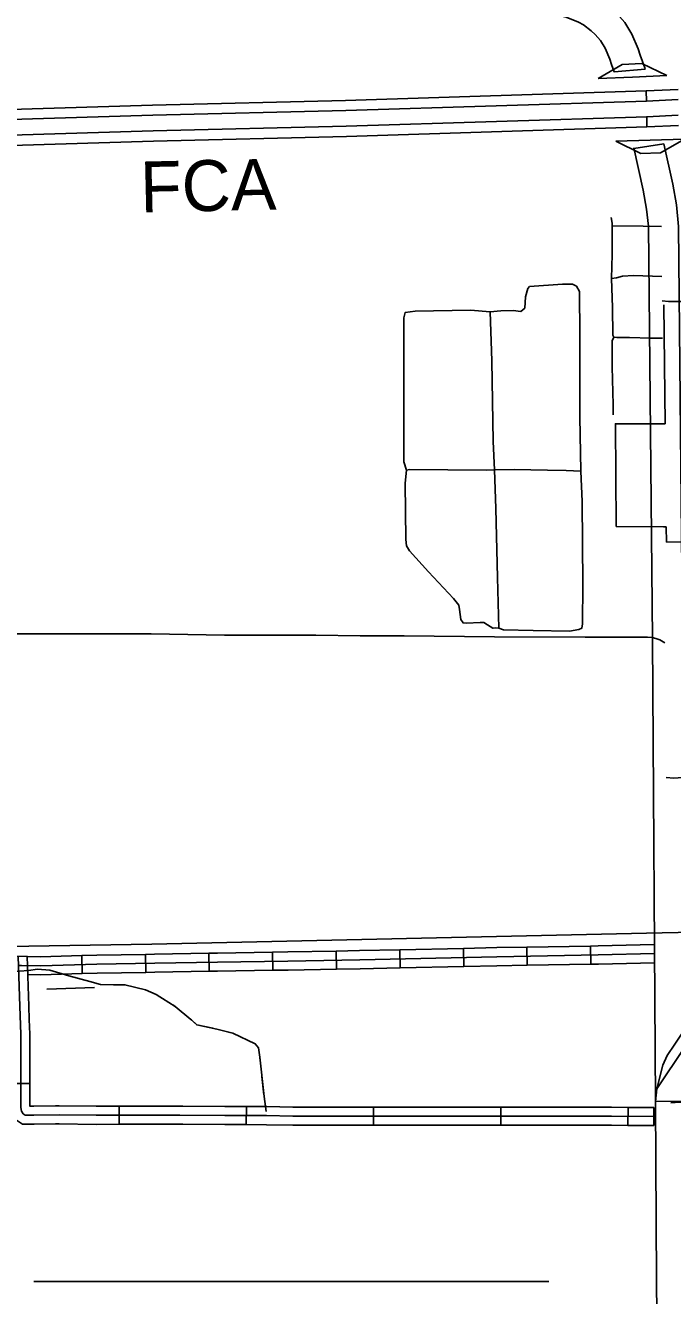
# Model space of a CAD drawing. Extents: x 1127717 to 1741049, y 2026793 to 2244711.
# Drawn here: x 1332746 to 1338119, y 2080824 to 2091369 of the extents above; entities that cross this region are included whole.
import ezdxf

# ---------------------------------------------------------------- set-up
doc = ezdxf.new("R2010")
doc.units = 0
for name, color, linetype in [('10', 7, 'Continuous'), ('15', 7, 'Continuous'), ('19', 7, 'Continuous'), ('26', 7, 'Continuous'), ('31', 7, 'Continuous'), ('32', 7, 'Continuous'), ('33', 7, 'Continuous'), ('34', 7, 'Continuous'), ('35', 7, 'Continuous'), ('40', 7, 'Continuous'), ('42', 7, 'Continuous'), ('43', 7, 'Continuous'), ('5', 7, 'Continuous'), ('6', 7, 'Continuous')]:
    doc.layers.add(name, color=color, linetype=linetype)

msp = doc.modelspace()

# ---------------------------------------------------------------- linework, layer by layer
at = {"layer": '10'}
for points in [[(1337005, 2091735), (1337120, 2091721), (1337183, 2091709), (1337313, 2091677), (1337444, 2091624), (1337516, 2091584), (1337607, 2091513), (1337656, 2091467), (1337721, 2091394), (1337781, 2091298), (1337834, 2091175), (1337850, 2091123), (1337887, 2091018), (1337890, 2091005)], [(1337890, 2091005), (1337633, 2090985), (1337612, 2091046), (1337599, 2091089), (1337560, 2091181), (1337520, 2091243), (1337476, 2091293), (1337444, 2091323), (1337378, 2091375), (1337337, 2091397), (1337235, 2091439), (1337129, 2091465), (1337072, 2091476), (1337004, 2091485)], [(1337798, 2090347), (1338045, 2090386), (1338120, 2090050), (1338151, 2089879), (1338168, 2089700)], [(1337918, 2089703), (1337903, 2089845), (1337875, 2090001), (1337797, 2090352)], [(1337976, 2082436), (1337952, 2086278), (1337918, 2089703)], [(1338168, 2089700), (1338202, 2086280), (1338223, 2082893), (1337987, 2082541)], [(1338226, 2082437), (1337976, 2082436)]]:
    msp.add_lwpolyline(points, dxfattribs=at)
at = {"layer": '15'}
for points in [[(1337976, 2082436), (1337987, 2082541), (1338037, 2082736), (1338074, 2082817), (1338138, 2082912), (1338210, 2083019), (1338285, 2083110), (1338382, 2083197), (1338493, 2083268), (1338560, 2083300), (1338723, 2083361), (1338850, 2083388), (1338959, 2083401)], [(1338029, 2076392), (1337985, 2080950), (1337976, 2082436)]]:
    msp.add_lwpolyline(points, dxfattribs=at)
at = {"layer": '19'}
for p, q in [((1337899, 2090826), (1337901, 2090741)), ((1337904, 2090611), (1337906, 2090526))]:
    msp.add_line(p, q, dxfattribs=at)
for points in [[(1327367, 2090507), (1327631, 2090520), (1333802, 2090707), (1335404, 2090747), (1337899, 2090826)], [(1338164, 2090838), (1337899, 2090826), (1337901, 2090741), (1338164, 2090753)], [(1337901, 2090741), (1335406, 2090662), (1333804, 2090623), (1327635, 2090435), (1327370, 2090423)], [(1327371, 2090293), (1327640, 2090305), (1333808, 2090493), (1335410, 2090532), (1337904, 2090611)], [(1338167, 2090538), (1337906, 2090526), (1337904, 2090611), (1338165, 2090623)], [(1337906, 2090526), (1335412, 2090447), (1333810, 2090408), (1327643, 2090220), (1327372, 2090207)]]:
    msp.add_lwpolyline(points, dxfattribs=at)
at = {"layer": '31'}
for p, q in [((1332761, 2083643), (1332611, 2083639)), ((1332761, 2083643), (1332761, 2083643)), ((1332633, 2082585), (1332783, 2082585)), ((1333525, 2082248), (1333524, 2082398)), ((1334581, 2082394), (1334580, 2082244)), ((1335637, 2082239), (1335637, 2082389)), ((1336692, 2082389), (1336693, 2082239)), ((1337749, 2082387), (1337748, 2082237)), ((1337962, 2082235), (1337963, 2082385))]:
    msp.add_line(p, q, dxfattribs=at)
for points in [[(1332686, 2083641), (1332699, 2083224), (1332708, 2082994), (1332708, 2082632), (1332708, 2082386), (1332715, 2082356), (1332728, 2082334), (1332744, 2082323), (1332817, 2082323), (1333027, 2082325), (1333333, 2082321), (1333647, 2082323), (1334029, 2082323), (1334402, 2082320), (1334749, 2082318), (1334966, 2082314), (1335199, 2082314), (1335619, 2082314), (1336047, 2082314), (1336384, 2082313), (1336789, 2082314), (1337225, 2082313), (1337612, 2082313), (1337962, 2082310)], [(1332778, 2083116), (1332774, 2083226), (1332761, 2083643)], [(1332783, 2082585), (1332783, 2082632), (1332783, 2082995), (1332778, 2083116)], [(1332633, 2082585), (1332633, 2082377), (1332645, 2082327), (1332672, 2082281), (1332721, 2082248), (1332818, 2082248), (1332997, 2082250)], [(1332783, 2082585), (1332783, 2082398), (1332817, 2082398), (1332996, 2082400)], [(1332996, 2082400), (1333027, 2082400), (1333333, 2082396), (1333524, 2082398)], [(1333524, 2082398), (1333647, 2082398), (1334029, 2082398), (1334053, 2082398)], [(1334053, 2082398), (1334402, 2082395), (1334581, 2082394)], [(1334581, 2082394), (1334750, 2082393), (1334967, 2082389), (1335109, 2082389)], [(1335109, 2082389), (1335199, 2082389), (1335619, 2082389), (1335637, 2082389)], [(1335637, 2082389), (1336047, 2082389), (1336165, 2082389)], [(1336165, 2082389), (1336384, 2082388), (1336692, 2082389)], [(1336692, 2082389), (1336789, 2082389), (1337221, 2082388)], [(1337221, 2082388), (1337225, 2082388), (1337612, 2082388), (1337749, 2082387)], [(1337963, 2082385), (1337749, 2082387)], [(1332997, 2082250), (1333027, 2082250), (1333333, 2082246), (1333525, 2082248)], [(1334052, 2082248), (1334028, 2082248), (1333647, 2082248), (1333525, 2082248)], [(1334580, 2082244), (1334401, 2082245), (1334052, 2082248)], [(1334580, 2082244), (1334748, 2082243), (1334965, 2082239), (1335109, 2082239)], [(1335109, 2082239), (1335199, 2082239), (1335619, 2082239), (1335637, 2082239)], [(1336164, 2082239), (1336047, 2082239), (1335637, 2082239)], [(1336693, 2082239), (1336384, 2082238), (1336164, 2082239)], [(1336693, 2082239), (1336789, 2082239), (1337220, 2082238)], [(1337220, 2082238), (1337225, 2082238), (1337612, 2082238), (1337748, 2082237)], [(1337748, 2082237), (1337962, 2082235)]]:
    msp.add_lwpolyline(points, dxfattribs=at)
at = {"layer": '32'}
for p, q in [((1333218, 2083498), (1333214, 2083647)), ((1333745, 2083507), (1333743, 2083657)), ((1334273, 2083517), (1334270, 2083667)), ((1334801, 2083525), (1334798, 2083675)), ((1335329, 2083534), (1335326, 2083684)), ((1335857, 2083545), (1335854, 2083695)), ((1336385, 2083557), (1336382, 2083707)), ((1336912, 2083567), (1336910, 2083717)), ((1337440, 2083576), (1337438, 2083726))]:
    msp.add_line(p, q, dxfattribs=at)
for points in [[(1337438, 2083726), (1337500, 2083727), (1337965, 2083738)], [(1337965, 2083738), (1337966, 2083738)], [(1332688, 2083564), (1332713, 2083565), (1332874, 2083562), (1333340, 2083576), (1333820, 2083584), (1334341, 2083593), (1334926, 2083602), (1335522, 2083613), (1336660, 2083638), (1337502, 2083652), (1337968, 2083663)], [(1332761, 2083639), (1332873, 2083637), (1333214, 2083647)], [(1333214, 2083647), (1333338, 2083651), (1333743, 2083657)], [(1333743, 2083657), (1333819, 2083659), (1334270, 2083667)], [(1334270, 2083667), (1334340, 2083668), (1334798, 2083675)], [(1334798, 2083675), (1334925, 2083677), (1335326, 2083684)], [(1335326, 2083684), (1335521, 2083688), (1335854, 2083695)], [(1335854, 2083695), (1336382, 2083707)], [(1336382, 2083707), (1336659, 2083713), (1336910, 2083717)], [(1336910, 2083717), (1337438, 2083726)], [(1334273, 2083517), (1334342, 2083518), (1334801, 2083525)], [(1334801, 2083525), (1334927, 2083527), (1335329, 2083534)], [(1335329, 2083534), (1335524, 2083538), (1335857, 2083545)], [(1335857, 2083545), (1336385, 2083557)], [(1336385, 2083557), (1336661, 2083563), (1336912, 2083567)], [(1336912, 2083567), (1337440, 2083576)], [(1337440, 2083576), (1337503, 2083577), (1337969, 2083588)], [(1337969, 2083588), (1337970, 2083588)], [(1332766, 2083489), (1332874, 2083487), (1333218, 2083498)], [(1333218, 2083498), (1333342, 2083501), (1333745, 2083507)], [(1333745, 2083507), (1333821, 2083509), (1334273, 2083517)]]:
    msp.add_lwpolyline(points, dxfattribs=at)
at = {"layer": '33'}
for points in [[(1338033, 2089084), (1338086, 2089077), (1338393, 2089077), (1338780, 2089082), (1339554, 2089092), (1340192, 2089102), (1340855, 2089112), (1341025, 2089114)], [(1332663, 2086319), (1332951, 2086317), (1333791, 2086318), (1334399, 2086307), (1335158, 2086306), (1335526, 2086302), (1335891, 2086302), (1336639, 2086292), (1337394, 2086290), (1337661, 2086291), (1337910, 2086290), (1337952, 2086287), (1337995, 2086275), (1338014, 2086267), (1338053, 2086243)], [(1339864, 2085058), (1339864, 2085092), (1339851, 2085125), (1339825, 2085141), (1339800, 2085147), (1339661, 2085144), (1339443, 2085137), (1339105, 2085134), (1338857, 2085141), (1338754, 2085137), (1338581, 2085131), (1338449, 2085134), (1338326, 2085131), (1338269, 2085131), (1338130, 2085121), (1338064, 2085125)], [(1339289, 2082447), (1339049, 2082444), (1338815, 2082444), (1338490, 2082438), (1338344, 2082432), (1338216, 2082429), (1338140, 2082426), (1338103, 2082425)]]:
    msp.add_lwpolyline(points, dxfattribs=at)
at = {"layer": '34'}
for points in [[(1337608, 2089774), (1337618, 2089728), (1337618, 2089705), (1337616, 2089468), (1337611, 2089268), (1337621, 2089027), (1337623, 2088797), (1337631, 2088782), (1337656, 2088779), (1337760, 2088777), (1337935, 2088772), (1338036, 2088772)], [(1338026, 2089700), (1337874, 2089703), (1337618, 2089705)], [(1338030, 2089286), (1337795, 2089293), (1337704, 2089288), (1337654, 2089275), (1337611, 2089268)], [(1337631, 2088782), (1337618, 2088752), (1337618, 2088535), (1337626, 2088218), (1337626, 2088137)]]:
    msp.add_lwpolyline(points, dxfattribs=at)
at = {"layer": '35'}
for points in [[(1337357, 2087669), (1337350, 2088121), (1337348, 2088799), (1337347, 2089159), (1337322, 2089204), (1337287, 2089222), (1337206, 2089222), (1336932, 2089202), (1336916, 2089185), (1336899, 2089115), (1336892, 2089023), (1336858, 2088993), (1336795, 2089002), (1336693, 2089000), (1336605, 2088992)], [(1335910, 2087676), (1335887, 2087746), (1335889, 2088298), (1335887, 2088941), (1335899, 2088987), (1335982, 2088997), (1336440, 2089006), (1336605, 2088992), (1336618, 2088585), (1336630, 2087915), (1336639, 2087679)], [(1335934, 2087683), (1335910, 2087676), (1335899, 2087570), (1335903, 2087100), (1335910, 2087050), (1335936, 2087006), (1336093, 2086832), (1336300, 2086611), (1336345, 2086557), (1336351, 2086521), (1336360, 2086437), (1336379, 2086409), (1336407, 2086406), (1336521, 2086413), (1336551, 2086411), (1336583, 2086393), (1336627, 2086365), (1336646, 2086369), (1336676, 2086365), (1336665, 2086785), (1336651, 2087358), (1336639, 2087679), (1336572, 2087676)], [(1336572, 2087676), (1335934, 2087683)], [(1336639, 2087679), (1336804, 2087683), (1337081, 2087676), (1337234, 2087674), (1337357, 2087669), (1337368, 2087416), (1337373, 2086727), (1337371, 2086402), (1337364, 2086365), (1337341, 2086355), (1337264, 2086341), (1336962, 2086346), (1336714, 2086351), (1336676, 2086365)]]:
    msp.add_lwpolyline(points, dxfattribs=at)
at = {"layer": '40'}
msp.add_lwpolyline([(1312221, 2083352), (1312993, 2083372), (1316321, 2083419), (1319238, 2083466), (1321909, 2083522), (1325293, 2083579), (1328513, 2083655), (1333795, 2083741), (1337901, 2083832), (1338295, 2083841)], dxfattribs=at)
at = {"layer": '42'}
for p, q in [((1337501, 2090928), (1337700, 2091045)), ((1337700, 2091045), (1337862, 2091052)), ((1337862, 2091052), (1338071, 2090953)), ((1337786, 2090940), (1337501, 2090928)), ((1338071, 2090953), (1337786, 2090940)), ((1337648, 2090407), (1337933, 2090416)), ((1337855, 2090305), (1337648, 2090407)), ((1337933, 2090416), (1338218, 2090425)), ((1338218, 2090425), (1338017, 2090311)), ((1338017, 2090311), (1337855, 2090305))]:
    msp.add_line(p, q, dxfattribs=at)
at = {"layer": '43'}
for points in [[(1332622, 2083512), (1332771, 2083523), (1332847, 2083533), (1332948, 2083526), (1333107, 2083478), (1333281, 2083433), (1333371, 2083408), (1333479, 2083405), (1333572, 2083405), (1333742, 2083363), (1333832, 2083325), (1333989, 2083224), (1334120, 2083117), (1334169, 2083072), (1334335, 2083037), (1334467, 2083002), (1334655, 2082915), (1334682, 2082881), (1334693, 2082804), (1334728, 2082478), (1334745, 2082353)], [(1332923, 2083369), (1333319, 2083382)], [(1333480, 2083405), (1333572, 2083405), (1333742, 2083363), (1333832, 2083325), (1333858, 2083308)], [(1333969, 2083237), (1333989, 2083224), (1334120, 2083117), (1334124, 2083113)], [(1334124, 2083113), (1334169, 2083072), (1334303, 2083044)], [(1334431, 2083012), (1334467, 2083002), (1334655, 2082915), (1334682, 2082881), (1334693, 2082804), (1334696, 2082774)], [(1334710, 2082643), (1334726, 2082490)]]:
    msp.add_lwpolyline(points, dxfattribs=at)
at = {"layer": '5'}
msp.add_lwpolyline([(1332817, 2080940), (1337090, 2080941)], dxfattribs=at)
at = {"layer": '6'}
for points in [[(1338056, 2088062), (1338045, 2089050)], [(1338056, 2088062), (1337644, 2088062), (1337649, 2087209)], [(1337649, 2087209), (1338043, 2087207), (1338066, 2087207)], [(1338066, 2087207), (1338067, 2087080)], [(1340935, 2087143), (1338067, 2087080)]]:
    msp.add_lwpolyline(points, dxfattribs=at)

# ---------------------------------------------------------------- texts
at = {"layer": '26'}
msp.add_text('FCA', height=422.4, rotation=1.2628, dxfattribs=at).set_placement((1333703, 2089816))

doc.saveas('drawing.dxf')
